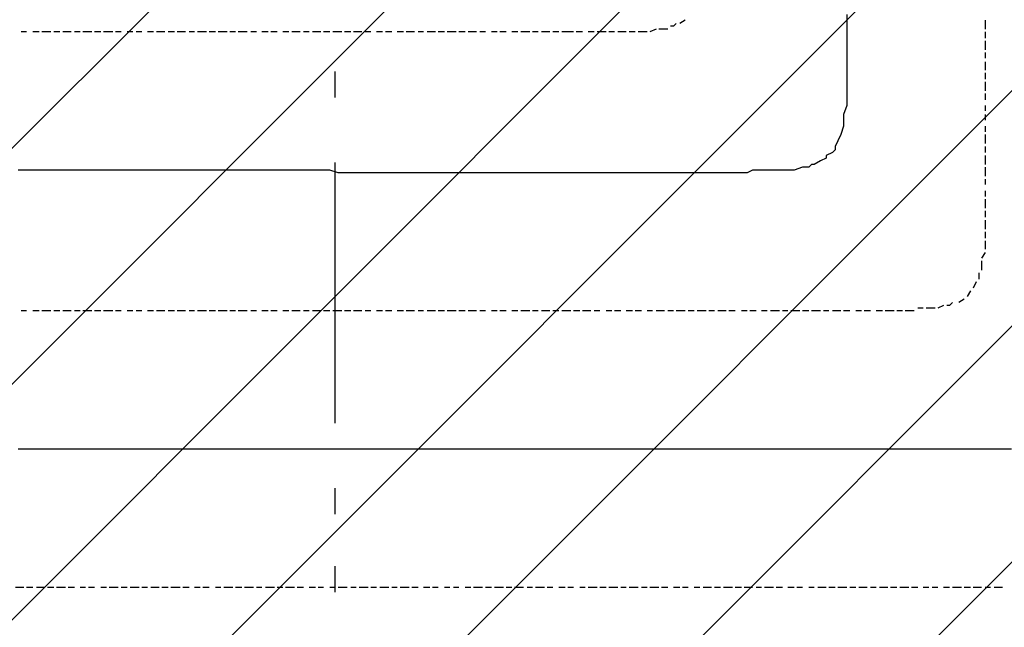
# Model space of a CAD drawing. Extents: x 997 to 109698, y 921 to 94021.
# Tile 360 of 656: x 11244 to 12662, y 51178 to 52053. Entities that reach past the tile are written whole.
import ezdxf

# ---------------------------------------------------------------- set-up
doc = ezdxf.new("R2010")
doc.units = 0
doc.header["$MEASUREMENT"] = 0
for name, color, linetype in [('12', 7, 'CONTINUOUS'), ('28', 7, 'CONTINUOUS'), ('40', 7, 'CONTINUOUS')]:
    doc.layers.add(name, color=color, linetype=linetype)

msp = doc.modelspace()

# ---------------------------------------------------------------- linework, layer by layer
at = {"layer": '12', "color": 5}
for p, q in [((12435.630503, 52060.563401), (12435.630503, 52047.563401)), ((12435.630503, 52047.563401), (12435.630503, 52039.563401)), ((12435.630503, 52039.563401), (12435.630503, 52035.563401)), ((12435.630503, 52035.563401), (12435.630503, 52026.563401)), ((12435.630503, 52026.563401), (12435.630503, 52018.563401)), ((12435.630503, 52018.563401), (12435.630503, 52009.563401)), ((12435.630503, 52009.563401), (12435.630503, 51997.563401)), ((12435.630503, 51997.563401), (12435.630503, 51988.563401)), ((12435.630503, 51988.563401), (12435.630503, 51980.563401)), ((12435.630503, 51980.563401), (12435.630503, 51967.563401)), ((12435.630503, 51967.563401), (12435.630503, 51959.563401)), ((12435.630503, 51959.563401), (12435.630503, 51950.563401)), ((12435.630503, 51950.563401), (12435.630503, 51937.563401)), ((12435.630503, 51929.563401), (12430.630503, 51916.563401)), ((12435.630503, 51937.563401), (12435.630503, 51929.563401)), ((12430.630503, 51916.563401), (12430.630503, 51908.563401)), ((12430.630503, 51899.563401), (12426.630503, 51887.563401)), ((12430.630503, 51908.563401), (12430.630503, 51899.563401)), ((12426.630503, 51887.563401), (12422.630503, 51878.563401)), ((12422.630503, 51878.563401), (12418.630503, 51870.563401)), ((12414.630503, 51861.563401), (12405.630503, 51857.563401)), ((12397.630503, 51849.563401), (12388.630503, 51844.563401)), ((11249.630503, 51836.563401), (11241.630503, 51836.563401)), ((11262.630503, 51836.563401), (11249.630503, 51836.563401)), ((11271.630503, 51836.563401), (11262.630503, 51836.563401)), ((11279.630503, 51836.563401), (11271.630503, 51836.563401)), ((11292.630503, 51836.563401), (11279.630503, 51836.563401)), ((11301.630503, 51836.563401), (11292.630503, 51836.563401)), ((11309.630503, 51836.563401), (11301.630503, 51836.563401)), ((11322.630503, 51836.563401), (11309.630503, 51836.563401)), ((11330.630503, 51836.563401), (11322.630503, 51836.563401)), ((11342.630503, 51836.563401), (11330.630503, 51836.563401)), ((11351.630503, 51836.563401), (11342.630503, 51836.563401)), ((11360.630503, 51836.563401), (11351.630503, 51836.563401)), ((11372.630503, 51836.563401), (11360.630503, 51836.563401)), ((11381.630503, 51836.563401), (11372.630503, 51836.563401)), ((11389.630503, 51836.563401), (11381.630503, 51836.563401)), ((11402.630503, 51836.563401), (11389.630503, 51836.563401)), ((11411.630503, 51836.563401), (11402.630503, 51836.563401)), ((11419.630503, 51836.563401), (11411.630503, 51836.563401)), ((11432.630503, 51836.563401), (11419.630503, 51836.563401)), ((11440.630503, 51836.563401), (11432.630503, 51836.563401)), ((11452.630503, 51836.563401), (11440.630503, 51836.563401)), ((11461.630503, 51836.563401), (11452.630503, 51836.563401)), ((11470.630503, 51836.563401), (11461.630503, 51836.563401)), ((11482.630503, 51836.563401), (11470.630503, 51836.563401)), ((11491.630503, 51836.563401), (11482.630503, 51836.563401)), ((11499.630503, 51836.563401), (11491.630503, 51836.563401)), ((11512.630503, 51836.563401), (11499.630503, 51836.563401)), ((11521.630503, 51836.563401), (11512.630503, 51836.563401)), ((11529.630503, 51836.563401), (11521.630503, 51836.563401)), ((11542.630503, 51836.563401), (11529.630503, 51836.563401)), ((11550.630503, 51836.563401), (11542.630503, 51836.563401)), ((11558.630503, 51836.563401), (11550.630503, 51836.563401)), ((11571.630503, 51836.563401), (11558.630503, 51836.563401)), ((11580.630503, 51836.563401), (11571.630503, 51836.563401)), ((11592.630503, 51836.563401), (11580.630503, 51836.563401)), ((11601.630503, 51836.563401), (11592.630503, 51836.563401)), ((11610.630503, 51836.563401), (11601.630503, 51836.563401)), ((11622.630503, 51836.563401), (11610.630503, 51836.563401)), ((11631.630503, 51836.563401), (11622.630503, 51836.563401)), ((11639.630503, 51836.563401), (11631.630503, 51836.563401)), ((11652.630503, 51836.563401), (11639.630503, 51836.563401)), ((11660.630503, 51836.563401), (11652.630503, 51836.563401)), ((11669.630503, 51836.563401), (11660.630503, 51836.563401)), ((11681.630503, 51836.563401), (11669.630503, 51836.563401)), ((11690.630503, 51836.563401), (11681.630503, 51836.563401)), ((11702.630503, 51832.563401), (11690.630503, 51836.563401)), ((11711.630503, 51832.563401), (11702.630503, 51832.563401)), ((11720.630503, 51832.563401), (11711.630503, 51832.563401)), ((11732.630503, 51832.563401), (11720.630503, 51832.563401)), ((11741.630503, 51832.563401), (11732.630503, 51832.563401)), ((11749.630503, 51832.563401), (11741.630503, 51832.563401)), ((11762.630503, 51832.563401), (11749.630503, 51832.563401)), ((11770.630503, 51832.563401), (11762.630503, 51832.563401)), ((11779.630503, 51832.563401), (11770.630503, 51832.563401)), ((11791.630503, 51832.563401), (11779.630503, 51832.563401)), ((11800.630503, 51832.563401), (11791.630503, 51832.563401)), ((11812.630503, 51832.563401), (11800.630503, 51832.563401)), ((11821.630503, 51832.563401), (11812.630503, 51832.563401)), ((11830.630503, 51832.563401), (11821.630503, 51832.563401)), ((11842.630503, 51832.563401), (11830.630503, 51832.563401)), ((11851.630503, 51832.563401), (11842.630503, 51832.563401)), ((11859.630503, 51832.563401), (11851.630503, 51832.563401)), ((11872.630503, 51832.563401), (11859.630503, 51832.563401)), ((11880.630503, 51832.563401), (11872.630503, 51832.563401)), ((11889.630503, 51832.563401), (11880.630503, 51832.563401)), ((11901.630503, 51832.563401), (11889.630503, 51832.563401)), ((11910.630503, 51832.563401), (11901.630503, 51832.563401)), ((11923.630503, 51832.563401), (11910.630503, 51832.563401)), ((11931.630503, 51832.563401), (11923.630503, 51832.563401)), ((11940.630503, 51832.563401), (11931.630503, 51832.563401)), ((11952.630503, 51832.563401), (11940.630503, 51832.563401)), ((11961.630503, 51832.563401), (11952.630503, 51832.563401)), ((11969.630503, 51832.563401), (11961.630503, 51832.563401)), ((11982.630503, 51832.563401), (11969.630503, 51832.563401)), ((11990.630503, 51832.563401), (11982.630503, 51832.563401)), ((11999.630503, 51832.563401), (11990.630503, 51832.563401)), ((12011.630503, 51832.563401), (11999.630503, 51832.563401)), ((12020.630503, 51832.563401), (12011.630503, 51832.563401)), ((12033.630503, 51832.563401), (12020.630503, 51832.563401)), ((12041.630503, 51832.563401), (12033.630503, 51832.563401)), ((12050.630503, 51832.563401), (12041.630503, 51832.563401)), ((12062.630503, 51832.563401), (12050.630503, 51832.563401)), ((12071.630503, 51832.563401), (12062.630503, 51832.563401)), ((12079.630503, 51832.563401), (12071.630503, 51832.563401)), ((12092.630503, 51832.563401), (12079.630503, 51832.563401)), ((12100.630503, 51832.563401), (12092.630503, 51832.563401)), ((12109.630503, 51832.563401), (12100.630503, 51832.563401)), ((12121.630503, 51832.563401), (12109.630503, 51832.563401)), ((12130.630503, 51832.563401), (12121.630503, 51832.563401)), ((12139.630503, 51832.563401), (12130.630503, 51832.563401)), ((12151.630503, 51832.563401), (12139.630503, 51832.563401)), ((12160.630503, 51832.563401), (12151.630503, 51832.563401)), ((12172.630503, 51832.563401), (12160.630503, 51832.563401)), ((12181.630503, 51832.563401), (12172.630503, 51832.563401)), ((12189.630503, 51832.563401), (12181.630503, 51832.563401)), ((12202.630503, 51832.563401), (12189.630503, 51832.563401)), ((12210.630503, 51832.563401), (12202.630503, 51832.563401)), ((12219.630503, 51832.563401), (12210.630503, 51832.563401)), ((12232.630503, 51832.563401), (12219.630503, 51832.563401)), ((12236.630503, 51832.563401), (12232.630503, 51832.563401)), ((12240.630503, 51832.563401), (12236.630503, 51832.563401)), ((12249.630503, 51832.563401), (12240.630503, 51832.563401)), ((12261.630503, 51832.563401), (12249.630503, 51832.563401)), ((12270.630503, 51832.563401), (12261.630503, 51832.563401)), ((12283.630503, 51832.563401), (12270.630503, 51832.563401)), ((12291.630503, 51832.563401), (12283.630503, 51832.563401)), ((12299.630503, 51836.563401), (12291.630503, 51832.563401)), ((12312.630503, 51836.563401), (12299.630503, 51836.563401)), ((12320.630503, 51836.563401), (12312.630503, 51836.563401)), ((12329.630503, 51836.563401), (12320.630503, 51836.563401)), ((12342.630503, 51836.563401), (12329.630503, 51836.563401)), ((12350.630503, 51836.563401), (12342.630503, 51836.563401)), ((12359.630503, 51836.563401), (12350.630503, 51836.563401)), ((12371.630503, 51840.563401), (12359.630503, 51836.563401)), ((12380.630503, 51840.563401), (12371.630503, 51840.563401)), ((11249.630503, 51434.563401), (11241.630503, 51434.563401)), ((11262.630503, 51434.563401), (11249.630503, 51434.563401)), ((11271.630503, 51434.563401), (11262.630503, 51434.563401)), ((11279.630503, 51434.563401), (11271.630503, 51434.563401)), ((11292.630503, 51434.563401), (11279.630503, 51434.563401)), ((11301.630503, 51434.563401), (11292.630503, 51434.563401)), ((11309.630503, 51434.563401), (11301.630503, 51434.563401)), ((11322.630503, 51434.563401), (11309.630503, 51434.563401)), ((11330.630503, 51434.563401), (11322.630503, 51434.563401)), ((11342.630503, 51434.563401), (11330.630503, 51434.563401)), ((11351.630503, 51434.563401), (11342.630503, 51434.563401)), ((11360.630503, 51434.563401), (11351.630503, 51434.563401)), ((11372.630503, 51434.563401), (11360.630503, 51434.563401)), ((11381.630503, 51434.563401), (11372.630503, 51434.563401)), ((11389.630503, 51434.563401), (11381.630503, 51434.563401)), ((11402.630503, 51434.563401), (11389.630503, 51434.563401)), ((11411.630503, 51434.563401), (11402.630503, 51434.563401)), ((11419.630503, 51434.563401), (11411.630503, 51434.563401)), ((11432.630503, 51434.563401), (11419.630503, 51434.563401)), ((11440.630503, 51434.563401), (11432.630503, 51434.563401)), ((11452.630503, 51434.563401), (11440.630503, 51434.563401)), ((11461.630503, 51434.563401), (11452.630503, 51434.563401)), ((11470.630503, 51434.563401), (11461.630503, 51434.563401)), ((11482.630503, 51434.563401), (11470.630503, 51434.563401)), ((11491.630503, 51434.563401), (11482.630503, 51434.563401)), ((11499.630503, 51434.563401), (11491.630503, 51434.563401)), ((11512.630503, 51434.563401), (11499.630503, 51434.563401)), ((11521.630503, 51434.563401), (11512.630503, 51434.563401)), ((11529.630503, 51434.563401), (11521.630503, 51434.563401)), ((11542.630503, 51434.563401), (11529.630503, 51434.563401)), ((11550.630503, 51434.563401), (11542.630503, 51434.563401)), ((11558.630503, 51434.563401), (11550.630503, 51434.563401)), ((11571.630503, 51434.563401), (11558.630503, 51434.563401)), ((11580.630503, 51434.563401), (11571.630503, 51434.563401)), ((11592.630503, 51434.563401), (11580.630503, 51434.563401)), ((11601.630503, 51434.563401), (11592.630503, 51434.563401)), ((11610.630503, 51434.563401), (11601.630503, 51434.563401)), ((11622.630503, 51434.563401), (11610.630503, 51434.563401)), ((11631.630503, 51434.563401), (11622.630503, 51434.563401)), ((11639.630503, 51434.563401), (11631.630503, 51434.563401)), ((11652.630503, 51434.563401), (11639.630503, 51434.563401)), ((11660.630503, 51434.563401), (11652.630503, 51434.563401)), ((11669.630503, 51434.563401), (11660.630503, 51434.563401)), ((11681.630503, 51434.563401), (11669.630503, 51434.563401)), ((11690.630503, 51434.563401), (11681.630503, 51434.563401)), ((11702.630503, 51434.563401), (11690.630503, 51434.563401)), ((11711.630503, 51434.563401), (11702.630503, 51434.563401)), ((11720.630503, 51434.563401), (11711.630503, 51434.563401)), ((11732.630503, 51434.563401), (11720.630503, 51434.563401)), ((11741.630503, 51434.563401), (11732.630503, 51434.563401)), ((11749.630503, 51434.563401), (11741.630503, 51434.563401)), ((11762.630503, 51434.563401), (11749.630503, 51434.563401)), ((11770.630503, 51434.563401), (11762.630503, 51434.563401)), ((11779.630503, 51434.563401), (11770.630503, 51434.563401)), ((11791.630503, 51434.563401), (11779.630503, 51434.563401)), ((11800.630503, 51434.563401), (11791.630503, 51434.563401)), ((11812.630503, 51434.563401), (11800.630503, 51434.563401)), ((11821.630503, 51434.563401), (11812.630503, 51434.563401)), ((11830.630503, 51434.563401), (11821.630503, 51434.563401)), ((11842.630503, 51434.563401), (11830.630503, 51434.563401)), ((11851.630503, 51434.563401), (11842.630503, 51434.563401)), ((11859.630503, 51434.563401), (11851.630503, 51434.563401)), ((11872.630503, 51434.563401), (11859.630503, 51434.563401)), ((11880.630503, 51434.563401), (11872.630503, 51434.563401)), ((11889.630503, 51434.563401), (11880.630503, 51434.563401)), ((11901.630503, 51434.563401), (11889.630503, 51434.563401)), ((11910.630503, 51434.563401), (11901.630503, 51434.563401)), ((11923.630503, 51434.563401), (11910.630503, 51434.563401)), ((11931.630503, 51434.563401), (11923.630503, 51434.563401)), ((11940.630503, 51434.563401), (11931.630503, 51434.563401)), ((11952.630503, 51434.563401), (11940.630503, 51434.563401)), ((11961.630503, 51434.563401), (11952.630503, 51434.563401)), ((11969.630503, 51434.563401), (11961.630503, 51434.563401)), ((11982.630503, 51434.563401), (11969.630503, 51434.563401)), ((11990.630503, 51434.563401), (11982.630503, 51434.563401)), ((11999.630503, 51434.563401), (11990.630503, 51434.563401)), ((12011.630503, 51434.563401), (11999.630503, 51434.563401)), ((12020.630503, 51434.563401), (12011.630503, 51434.563401)), ((12033.630503, 51434.563401), (12020.630503, 51434.563401)), ((12041.630503, 51434.563401), (12033.630503, 51434.563401)), ((12050.630503, 51434.563401), (12041.630503, 51434.563401)), ((12062.630503, 51434.563401), (12050.630503, 51434.563401)), ((12071.630503, 51434.563401), (12062.630503, 51434.563401)), ((12079.630503, 51434.563401), (12071.630503, 51434.563401)), ((12092.630503, 51434.563401), (12079.630503, 51434.563401)), ((12100.630503, 51434.563401), (12092.630503, 51434.563401)), ((12109.630503, 51434.563401), (12100.630503, 51434.563401)), ((12121.630503, 51434.563401), (12109.630503, 51434.563401)), ((12130.630503, 51434.563401), (12121.630503, 51434.563401)), ((12139.630503, 51434.563401), (12130.630503, 51434.563401)), ((12151.630503, 51434.563401), (12139.630503, 51434.563401)), ((12160.630503, 51434.563401), (12151.630503, 51434.563401)), ((12172.630503, 51434.563401), (12160.630503, 51434.563401)), ((12181.630503, 51434.563401), (12172.630503, 51434.563401)), ((12189.630503, 51434.563401), (12181.630503, 51434.563401)), ((12202.630503, 51434.563401), (12189.630503, 51434.563401)), ((12210.630503, 51434.563401), (12202.630503, 51434.563401)), ((12219.630503, 51434.563401), (12210.630503, 51434.563401)), ((12232.630503, 51434.563401), (12219.630503, 51434.563401)), ((12240.630503, 51434.563401), (12232.630503, 51434.563401)), ((12249.630503, 51434.563401), (12240.630503, 51434.563401)), ((12261.630503, 51434.563401), (12249.630503, 51434.563401)), ((12270.630503, 51434.563401), (12261.630503, 51434.563401)), ((12283.630503, 51434.563401), (12270.630503, 51434.563401)), ((12291.630503, 51434.563401), (12283.630503, 51434.563401)), ((12299.630503, 51434.563401), (12291.630503, 51434.563401)), ((12312.630503, 51434.563401), (12299.630503, 51434.563401)), ((12320.630503, 51434.563401), (12312.630503, 51434.563401)), ((12329.630503, 51434.563401), (12320.630503, 51434.563401)), ((12342.630503, 51434.563401), (12329.630503, 51434.563401)), ((12350.630503, 51434.563401), (12342.630503, 51434.563401)), ((12359.630503, 51434.563401), (12350.630503, 51434.563401)), ((12371.630503, 51434.563401), (12359.630503, 51434.563401)), ((12380.630503, 51434.563401), (12371.630503, 51434.563401)), ((12393.630503, 51434.563401), (12380.630503, 51434.563401)), ((12401.630503, 51434.563401), (12393.630503, 51434.563401)), ((12409.630503, 51434.563401), (12401.630503, 51434.563401)), ((12422.630503, 51434.563401), (12409.630503, 51434.563401)), ((12430.630503, 51434.563401), (12422.630503, 51434.563401)), ((12439.630503, 51434.563401), (12430.630503, 51434.563401)), ((12452.630503, 51434.563401), (12439.630503, 51434.563401)), ((12460.630503, 51434.563401), (12452.630503, 51434.563401)), ((12469.630503, 51434.563401), (12460.630503, 51434.563401)), ((12482.630503, 51434.563401), (12469.630503, 51434.563401)), ((12490.630503, 51434.563401), (12482.630503, 51434.563401)), ((12503.630503, 51434.563401), (12490.630503, 51434.563401)), ((12511.630503, 51434.563401), (12503.630503, 51434.563401)), ((12519.630503, 51434.563401), (12511.630503, 51434.563401)), ((12532.630503, 51434.563401), (12519.630503, 51434.563401)), ((12541.630503, 51434.563401), (12532.630503, 51434.563401)), ((12549.630503, 51434.563401), (12541.630503, 51434.563401)), ((12562.630503, 51434.563401), (12549.630503, 51434.563401)), ((12570.630503, 51434.563401), (12562.630503, 51434.563401)), ((12579.630503, 51434.563401), (12570.630503, 51434.563401)), ((12592.630503, 51434.563401), (12579.630503, 51434.563401)), ((12600.630503, 51434.563401), (12592.630503, 51434.563401)), ((12613.630503, 51434.563401), (12600.630503, 51434.563401)), ((12621.630503, 51434.563401), (12613.630503, 51434.563401)), ((12629.630503, 51434.563401), (12621.630503, 51434.563401)), ((12634.630503, 51434.563401), (12629.630503, 51434.563401)), ((12642.630503, 51434.563401), (12634.630503, 51434.563401)), ((12651.630503, 51434.563401), (12642.630503, 51434.563401)), ((12659.630503, 51434.563401), (12651.630503, 51434.563401)), ((12672.630503, 51434.563401), (12659.630503, 51434.563401))]:
    msp.add_line(p, q, dxfattribs=at)
at = {"layer": '12', "color": 1}
for p, q in [((12202.630503, 52052.563401), (12194.630503, 52047.563401)), ((12634.630503, 52052.563401), (12634.630503, 52039.563401)), ((11253.630503, 52035.563401), (11245.630503, 52035.563401)), ((11271.630503, 52035.563401), (11262.630503, 52035.563401)), ((11288.630503, 52035.563401), (11275.630503, 52035.563401)), ((11301.630503, 52035.563401), (11292.630503, 52035.563401)), ((11317.630503, 52035.563401), (11305.630503, 52035.563401)), ((11330.630503, 52035.563401), (11322.630503, 52035.563401)), ((11347.630503, 52035.563401), (11334.630503, 52035.563401)), ((11360.630503, 52035.563401), (11351.630503, 52035.563401)), ((11377.630503, 52035.563401), (11364.630503, 52035.563401)), ((11389.630503, 52035.563401), (11381.630503, 52035.563401)), ((11406.630503, 52035.563401), (11398.630503, 52035.563401)), ((11419.630503, 52035.563401), (11411.630503, 52035.563401)), ((11436.630503, 52035.563401), (11427.630503, 52035.563401)), ((11452.630503, 52035.563401), (11440.630503, 52035.563401)), ((11466.630503, 52035.563401), (11457.630503, 52035.563401)), ((11482.630503, 52035.563401), (11470.630503, 52035.563401)), ((11495.630503, 52035.563401), (11487.630503, 52035.563401)), ((11512.630503, 52035.563401), (11499.630503, 52035.563401)), ((11525.630503, 52035.563401), (11516.630503, 52035.563401)), ((11542.630503, 52035.563401), (11529.630503, 52035.563401)), ((11554.630503, 52035.563401), (11546.630503, 52035.563401)), ((11571.630503, 52035.563401), (11558.630503, 52035.563401)), ((11584.630503, 52035.563401), (11576.630503, 52035.563401)), ((11601.630503, 52035.563401), (11592.630503, 52035.563401)), ((11614.630503, 52035.563401), (11605.630503, 52035.563401)), ((11631.630503, 52035.563401), (11622.630503, 52035.563401)), ((11647.630503, 52035.563401), (11635.630503, 52035.563401)), ((11660.630503, 52035.563401), (11652.630503, 52035.563401)), ((11677.630503, 52035.563401), (11665.630503, 52035.563401)), ((11690.630503, 52035.563401), (11681.630503, 52035.563401)), ((11707.630503, 52035.563401), (11694.630503, 52035.563401)), ((11720.630503, 52035.563401), (11711.630503, 52035.563401)), ((11736.630503, 52035.563401), (11724.630503, 52035.563401)), ((11749.630503, 52035.563401), (11741.630503, 52035.563401)), ((11766.630503, 52035.563401), (11757.630503, 52035.563401)), ((11779.630503, 52035.563401), (11770.630503, 52035.563401)), ((11796.630503, 52035.563401), (11787.630503, 52035.563401)), ((11812.630503, 52035.563401), (11800.630503, 52035.563401)), ((11825.630503, 52035.563401), (11817.630503, 52035.563401)), ((11842.630503, 52035.563401), (11830.630503, 52035.563401)), ((11855.630503, 52035.563401), (11846.630503, 52035.563401)), ((11872.630503, 52035.563401), (11859.630503, 52035.563401)), ((11885.630503, 52035.563401), (11876.630503, 52035.563401)), ((11901.630503, 52035.563401), (11889.630503, 52035.563401)), ((11914.630503, 52035.563401), (11906.630503, 52035.563401)), ((11931.630503, 52035.563401), (11923.630503, 52035.563401)), ((11944.630503, 52035.563401), (11935.630503, 52035.563401)), ((11961.630503, 52035.563401), (11952.630503, 52035.563401)), ((11978.630503, 52035.563401), (11965.630503, 52035.563401)), ((11990.630503, 52035.563401), (11982.630503, 52035.563401)), ((12007.630503, 52035.563401), (11995.630503, 52035.563401)), ((12020.630503, 52035.563401), (12011.630503, 52035.563401)), ((12037.630503, 52035.563401), (12024.630503, 52035.563401)), ((12041.630503, 52035.563401), (12037.630503, 52035.563401)), ((12054.630503, 52035.563401), (12045.630503, 52035.563401)), ((12071.630503, 52035.563401), (12062.630503, 52035.563401)), ((12088.630503, 52035.563401), (12075.630503, 52035.563401)), ((12100.630503, 52035.563401), (12092.630503, 52035.563401)), ((12117.630503, 52035.563401), (12105.630503, 52035.563401)), ((12130.630503, 52035.563401), (12121.630503, 52035.563401)), ((12147.630503, 52035.563401), (12134.630503, 52035.563401)), ((12160.630503, 52039.563401), (12151.630503, 52035.563401)), ((12177.630503, 52039.563401), (12164.630503, 52039.563401)), ((12634.630503, 52035.563401), (12634.630503, 52026.563401)), ((12634.630503, 52022.563401), (12634.630503, 52009.563401)), ((12634.630503, 52005.563401), (12634.630503, 51997.563401)), ((12634.630503, 51992.563401), (12634.630503, 51980.563401)), ((12634.630503, 51976.563401), (12634.630503, 51967.563401)), ((12634.630503, 51963.563401), (12634.630503, 51950.563401)), ((12634.630503, 51946.563401), (12634.630503, 51937.563401)), ((12634.630503, 51929.563401), (12634.630503, 51921.563401)), ((12634.630503, 51916.563401), (12634.630503, 51908.563401)), ((12634.630503, 51899.563401), (12634.630503, 51891.563401)), ((12634.630503, 51887.563401), (12634.630503, 51874.563401)), ((12634.630503, 51870.563401), (12634.630503, 51861.563401)), ((12634.630503, 51857.563401), (12634.630503, 51844.563401)), ((12634.630503, 51840.563401), (12634.630503, 51832.563401)), ((12634.630503, 51832.563401), (12634.630503, 51827.563401)), ((12634.630503, 51823.563401), (12634.630503, 51815.563401)), ((12634.630503, 51806.563401), (12634.630503, 51798.563401)), ((12634.630503, 51794.563401), (12634.630503, 51781.563401)), ((12634.630503, 51777.563401), (12634.630503, 51768.563401)), ((12634.630503, 51764.563401), (12634.630503, 51751.563401)), ((12634.630503, 51747.563401), (12634.630503, 51738.563401)), ((12634.630503, 51734.563401), (12634.630503, 51722.563401)), ((12634.630503, 51717.563401), (12629.630503, 51709.563401)), ((12629.630503, 51705.563401), (12629.630503, 51692.563401)), ((12625.630503, 51688.563401), (12625.630503, 51679.563401)), ((12621.630503, 51675.563401), (12617.630503, 51666.563401)), ((12613.630503, 51662.563401), (12608.630503, 51654.563401)), ((12604.630503, 51650.563401), (12596.630503, 51645.563401)), ((11253.630503, 51633.563401), (11245.630503, 51633.563401)), ((11271.630503, 51633.563401), (11262.630503, 51633.563401)), ((11288.630503, 51633.563401), (11275.630503, 51633.563401)), ((11301.630503, 51633.563401), (11292.630503, 51633.563401)), ((11317.630503, 51633.563401), (11305.630503, 51633.563401)), ((11330.630503, 51633.563401), (11322.630503, 51633.563401)), ((11347.630503, 51633.563401), (11334.630503, 51633.563401)), ((11360.630503, 51633.563401), (11351.630503, 51633.563401)), ((11377.630503, 51633.563401), (11364.630503, 51633.563401)), ((11389.630503, 51633.563401), (11381.630503, 51633.563401)), ((11406.630503, 51633.563401), (11398.630503, 51633.563401)), ((11419.630503, 51633.563401), (11411.630503, 51633.563401)), ((11436.630503, 51633.563401), (11427.630503, 51633.563401)), ((11452.630503, 51633.563401), (11440.630503, 51633.563401)), ((11466.630503, 51633.563401), (11457.630503, 51633.563401)), ((11482.630503, 51633.563401), (11470.630503, 51633.563401)), ((11495.630503, 51633.563401), (11487.630503, 51633.563401)), ((11512.630503, 51633.563401), (11499.630503, 51633.563401)), ((11525.630503, 51633.563401), (11516.630503, 51633.563401)), ((11542.630503, 51633.563401), (11529.630503, 51633.563401)), ((11554.630503, 51633.563401), (11546.630503, 51633.563401)), ((11571.630503, 51633.563401), (11558.630503, 51633.563401)), ((11584.630503, 51633.563401), (11576.630503, 51633.563401)), ((11601.630503, 51633.563401), (11592.630503, 51633.563401)), ((11614.630503, 51633.563401), (11605.630503, 51633.563401)), ((11631.630503, 51633.563401), (11622.630503, 51633.563401)), ((11647.630503, 51633.563401), (11635.630503, 51633.563401)), ((11660.630503, 51633.563401), (11652.630503, 51633.563401)), ((11677.630503, 51633.563401), (11665.630503, 51633.563401)), ((11690.630503, 51633.563401), (11681.630503, 51633.563401)), ((11707.630503, 51633.563401), (11694.630503, 51633.563401)), ((11720.630503, 51633.563401), (11711.630503, 51633.563401)), ((11736.630503, 51633.563401), (11724.630503, 51633.563401)), ((11749.630503, 51633.563401), (11741.630503, 51633.563401)), ((11766.630503, 51633.563401), (11757.630503, 51633.563401)), ((11779.630503, 51633.563401), (11770.630503, 51633.563401)), ((11796.630503, 51633.563401), (11787.630503, 51633.563401)), ((11812.630503, 51633.563401), (11800.630503, 51633.563401)), ((11825.630503, 51633.563401), (11817.630503, 51633.563401)), ((11842.630503, 51633.563401), (11830.630503, 51633.563401)), ((11855.630503, 51633.563401), (11846.630503, 51633.563401)), ((11872.630503, 51633.563401), (11859.630503, 51633.563401)), ((11885.630503, 51633.563401), (11876.630503, 51633.563401)), ((11901.630503, 51633.563401), (11889.630503, 51633.563401)), ((11914.630503, 51633.563401), (11906.630503, 51633.563401)), ((11931.630503, 51633.563401), (11923.630503, 51633.563401)), ((11944.630503, 51633.563401), (11935.630503, 51633.563401)), ((11961.630503, 51633.563401), (11952.630503, 51633.563401)), ((11978.630503, 51633.563401), (11965.630503, 51633.563401)), ((11990.630503, 51633.563401), (11982.630503, 51633.563401)), ((12007.630503, 51633.563401), (11995.630503, 51633.563401)), ((12020.630503, 51633.563401), (12011.630503, 51633.563401)), ((12037.630503, 51633.563401), (12024.630503, 51633.563401)), ((12050.630503, 51633.563401), (12041.630503, 51633.563401)), ((12066.630503, 51633.563401), (12054.630503, 51633.563401)), ((12079.630503, 51633.563401), (12071.630503, 51633.563401)), ((12096.630503, 51633.563401), (12088.630503, 51633.563401)), ((12109.630503, 51633.563401), (12100.630503, 51633.563401)), ((12126.630503, 51633.563401), (12117.630503, 51633.563401)), ((12139.630503, 51633.563401), (12130.630503, 51633.563401)), ((12155.630503, 51633.563401), (12147.630503, 51633.563401)), ((12172.630503, 51633.563401), (12160.630503, 51633.563401)), ((12185.630503, 51633.563401), (12177.630503, 51633.563401)), ((12202.630503, 51633.563401), (12189.630503, 51633.563401)), ((12215.630503, 51633.563401), (12206.630503, 51633.563401)), ((12232.630503, 51633.563401), (12219.630503, 51633.563401)), ((12244.630503, 51633.563401), (12236.630503, 51633.563401)), ((12261.630503, 51633.563401), (12249.630503, 51633.563401)), ((12274.630503, 51633.563401), (12265.630503, 51633.563401)), ((12291.630503, 51633.563401), (12283.630503, 51633.563401)), ((12304.630503, 51633.563401), (12295.630503, 51633.563401)), ((12320.630503, 51633.563401), (12312.630503, 51633.563401)), ((12338.630503, 51633.563401), (12325.630503, 51633.563401)), ((12350.630503, 51633.563401), (12342.630503, 51633.563401)), ((12367.630503, 51633.563401), (12354.630503, 51633.563401)), ((12380.630503, 51633.563401), (12371.630503, 51633.563401)), ((12397.630503, 51633.563401), (12384.630503, 51633.563401)), ((12409.630503, 51633.563401), (12401.630503, 51633.563401)), ((12426.630503, 51633.563401), (12414.630503, 51633.563401)), ((12435.630503, 51633.563401), (12430.630503, 51633.563401)), ((12439.630503, 51633.563401), (12435.630503, 51633.563401)), ((12456.630503, 51633.563401), (12448.630503, 51633.563401)), ((12469.630503, 51633.563401), (12460.630503, 51633.563401)), ((12486.630503, 51633.563401), (12477.630503, 51633.563401)), ((12503.630503, 51633.563401), (12490.630503, 51633.563401)), ((12515.630503, 51633.563401), (12507.630503, 51633.563401)), ((12532.630503, 51633.563401), (12519.630503, 51633.563401)), ((12545.630503, 51637.563401), (12537.630503, 51637.563401)), ((12562.630503, 51637.563401), (12549.630503, 51637.563401)), ((12574.630503, 51641.563401), (12566.630503, 51637.563401)), ((11249.630503, 51235.563401), (11237.630503, 51235.563401)), ((11262.630503, 51235.563401), (11253.630503, 51235.563401)), ((11279.630503, 51235.563401), (11267.630503, 51235.563401)), ((11292.630503, 51235.563401), (11283.630503, 51235.563401)), ((11309.630503, 51235.563401), (11296.630503, 51235.563401)), ((11322.630503, 51235.563401), (11313.630503, 51235.563401)), ((11338.630503, 51235.563401), (11330.630503, 51235.563401)), ((11351.630503, 51235.563401), (11342.630503, 51235.563401)), ((11368.630503, 51235.563401), (11360.630503, 51235.563401)), ((11385.630503, 51235.563401), (11372.630503, 51235.563401)), ((11398.630503, 51235.563401), (11389.630503, 51235.563401)), ((11415.630503, 51235.563401), (11402.630503, 51235.563401)), ((11427.630503, 51235.563401), (11419.630503, 51235.563401)), ((11444.630503, 51235.563401), (11432.630503, 51235.563401)), ((11457.630503, 51235.563401), (11448.630503, 51235.563401)), ((11474.630503, 51235.563401), (11461.630503, 51235.563401)), ((11487.630503, 51235.563401), (11478.630503, 51235.563401)), ((11503.630503, 51235.563401), (11495.630503, 51235.563401)), ((11516.630503, 51235.563401), (11507.630503, 51235.563401)), ((11533.630503, 51235.563401), (11525.630503, 51235.563401)), ((11550.630503, 51235.563401), (11537.630503, 51235.563401)), ((11563.630503, 51235.563401), (11554.630503, 51235.563401)), ((11580.630503, 51235.563401), (11567.630503, 51235.563401)), ((11592.630503, 51235.563401), (11584.630503, 51235.563401)), ((11610.630503, 51235.563401), (11597.630503, 51235.563401)), ((11622.630503, 51235.563401), (11614.630503, 51235.563401)), ((11639.630503, 51235.563401), (11626.630503, 51235.563401)), ((11652.630503, 51235.563401), (11643.630503, 51235.563401)), ((11669.630503, 51235.563401), (11660.630503, 51235.563401)), ((11681.630503, 51235.563401), (11673.630503, 51235.563401)), ((11698.630503, 51235.563401), (11690.630503, 51235.563401)), ((11715.630503, 51235.563401), (11702.630503, 51235.563401)), ((11728.630503, 51235.563401), (11720.630503, 51235.563401)), ((11745.630503, 51235.563401), (11732.630503, 51235.563401)), ((11757.630503, 51235.563401), (11749.630503, 51235.563401)), ((11775.630503, 51235.563401), (11762.630503, 51235.563401)), ((11787.630503, 51235.563401), (11779.630503, 51235.563401)), ((11804.630503, 51235.563401), (11791.630503, 51235.563401)), ((11817.630503, 51235.563401), (11808.630503, 51235.563401)), ((11834.630503, 51235.563401), (11825.630503, 51235.563401)), ((11846.630503, 51235.563401), (11838.630503, 51235.563401)), ((11863.630503, 51235.563401), (11855.630503, 51235.563401)), ((11876.630503, 51235.563401), (11868.630503, 51235.563401)), ((11893.630503, 51235.563401), (11885.630503, 51235.563401)), ((11910.630503, 51235.563401), (11897.630503, 51235.563401)), ((11923.630503, 51235.563401), (11914.630503, 51235.563401)), ((11940.630503, 51235.563401), (11927.630503, 51235.563401)), ((11952.630503, 51235.563401), (11944.630503, 51235.563401)), ((11969.630503, 51235.563401), (11956.630503, 51235.563401)), ((11982.630503, 51235.563401), (11974.630503, 51235.563401)), ((11999.630503, 51235.563401), (11986.630503, 51235.563401)), ((12011.630503, 51235.563401), (12003.630503, 51235.563401)), ((12029.630503, 51235.563401), (12020.630503, 51235.563401)), ((12041.630503, 51235.563401), (12033.630503, 51235.563401)), ((12058.630503, 51235.563401), (12050.630503, 51235.563401)), ((12075.630503, 51235.563401), (12062.630503, 51235.563401)), ((12088.630503, 51235.563401), (12079.630503, 51235.563401)), ((12105.630503, 51235.563401), (12092.630503, 51235.563401)), ((12117.630503, 51235.563401), (12109.630503, 51235.563401)), ((12134.630503, 51235.563401), (12121.630503, 51235.563401)), ((12147.630503, 51235.563401), (12139.630503, 51235.563401)), ((12164.630503, 51235.563401), (12151.630503, 51235.563401)), ((12177.630503, 51235.563401), (12168.630503, 51235.563401)), ((12194.630503, 51235.563401), (12185.630503, 51235.563401)), ((12206.630503, 51235.563401), (12198.630503, 51235.563401)), ((12223.630503, 51235.563401), (12215.630503, 51235.563401)), ((12240.630503, 51235.563401), (12228.630503, 51235.563401)), ((12253.630503, 51235.563401), (12244.630503, 51235.563401)), ((12270.630503, 51235.563401), (12257.630503, 51235.563401)), ((12283.630503, 51235.563401), (12274.630503, 51235.563401)), ((12299.630503, 51235.563401), (12287.630503, 51235.563401)), ((12312.630503, 51235.563401), (12304.630503, 51235.563401)), ((12329.630503, 51235.563401), (12316.630503, 51235.563401)), ((12342.630503, 51235.563401), (12333.630503, 51235.563401)), ((12359.630503, 51235.563401), (12350.630503, 51235.563401)), ((12371.630503, 51235.563401), (12363.630503, 51235.563401)), ((12388.630503, 51235.563401), (12380.630503, 51235.563401)), ((12405.630503, 51235.563401), (12393.630503, 51235.563401)), ((12418.630503, 51235.563401), (12409.630503, 51235.563401)), ((12435.630503, 51235.563401), (12422.630503, 51235.563401)), ((12448.630503, 51235.563401), (12439.630503, 51235.563401)), ((12464.630503, 51235.563401), (12452.630503, 51235.563401)), ((12477.630503, 51235.563401), (12469.630503, 51235.563401)), ((12494.630503, 51235.563401), (12482.630503, 51235.563401)), ((12507.630503, 51235.563401), (12498.630503, 51235.563401)), ((12524.630503, 51235.563401), (12511.630503, 51235.563401)), ((12537.630503, 51235.563401), (12528.630503, 51235.563401)), ((12553.630503, 51235.563401), (12545.630503, 51235.563401)), ((12566.630503, 51235.563401), (12558.630503, 51235.563401)), ((12583.630503, 51235.563401), (12574.630503, 51235.563401)), ((12600.630503, 51235.563401), (12587.630503, 51235.563401)), ((12613.630503, 51235.563401), (12604.630503, 51235.563401)), ((12629.630503, 51235.563401), (12617.630503, 51235.563401)), ((12642.630503, 51235.563401), (12634.630503, 51235.563401)), ((12659.630503, 51235.563401), (12647.630503, 51235.563401))]:
    msp.add_line(p, q, dxfattribs=at)
for points in [[(12189.630503, 52047.563401), (12185.630503, 52043.563401), (12181.630503, 52043.563401)], [(12587.630503, 51645.563401), (12583.630503, 51641.563401), (12579.630503, 51641.563401)]]:
    msp.add_lwpolyline(points, dxfattribs=at)
at = {"layer": '12', "color": 5}
for points in [[(12418.630503, 51870.563401), (12418.630503, 51865.563401), (12414.630503, 51861.563401)], [(12405.630503, 51857.563401), (12405.630503, 51853.563401), (12397.630503, 51849.563401)], [(12388.630503, 51844.563401), (12384.630503, 51844.563401), (12380.630503, 51840.563401)]]:
    msp.add_lwpolyline(points, dxfattribs=at)
at = {"layer": '28', "color": 2}
for p, q in [((18050.642589, 58685.955237), (6572.636205, 47207.948854)), ((18390.053844, 58685.955237), (6572.636205, 46868.537599)), ((18729.465099, 58685.955237), (6572.636205, 46529.126344)), ((19068.876354, 58685.955237), (6572.636205, 46189.715089)), ((19408.287609, 58685.955237), (6572.636205, 45850.303834)), ((19747.698864, 58685.955237), (6572.636205, 45510.892579)), ((20087.110119, 58685.955237), (6572.636205, 45171.481324))]:
    msp.add_line(p, q, dxfattribs=at)
at = {"layer": '40', "color": 8, "linetype": 'Continuous'}
for p, q in [((11697.636205, 51978.454238), (11697.636205, 51940.954238)), ((11697.636205, 51847.204238), (11697.636205, 51472.204238)), ((11697.636205, 51378.454238), (11697.636205, 51340.954238)), ((11697.636205, 51265.954238), (11697.636205, 51228.454238))]:
    msp.add_line(p, q, dxfattribs=at)

doc.saveas('drawing.dxf')
